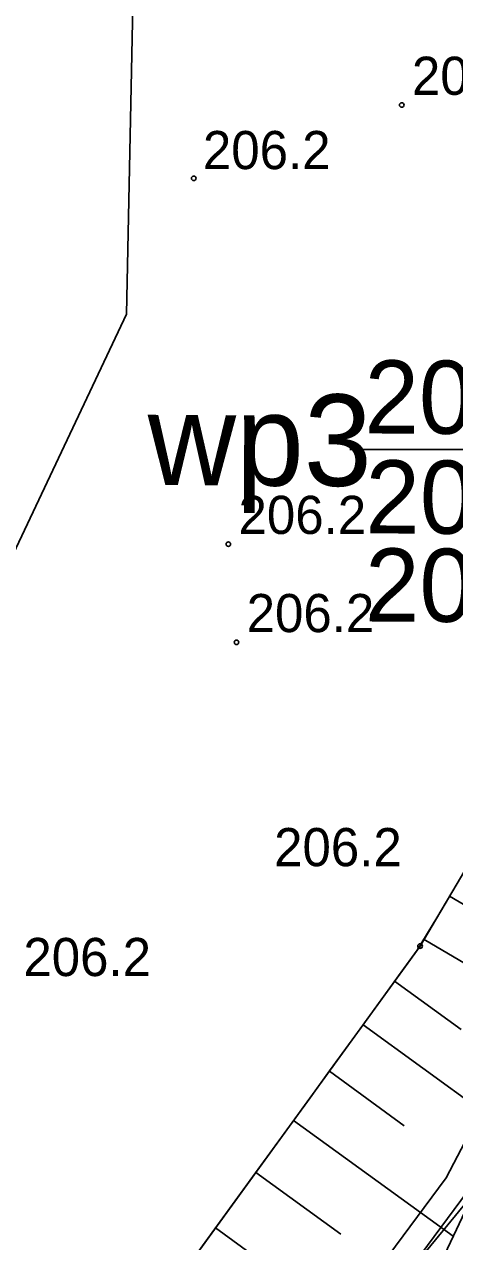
# Model space of a CAD drawing. Extents: x 6512606 to 6513006, y 6022524 to 6022728.
# Drawn here: x 6512707.15 to 6512715.61, y 6022586.93 to 6022610.86 of the extents above; entities that cross this region are included whole.
import ezdxf

# ---------------------------------------------------------------- set-up
doc = ezdxf.new("R2010")
doc.units = 0
for name, color, linetype in [('000 Inne (niezydentyfikowane)', 7, 'Continuous'), ('20', 7, 'Continuous'), ('Default', 7, 'Continuous'), ('jezdnia', 7, 'Continuous'), ('kolor_kostka_bet', 7, 'Continuous'), ('kolor_sc_rowerowa', 7, 'Continuous'), ('Level 47', 7, 'Continuous'), ('maxp_kan_deszczowa', 7, 'Continuous'), ('maxp_ramka_2', 7, 'Continuous'), ('Obszar opracowania', 7, 'Continuous'), ('pikieta naturalna', 7, 'Continuous'), ('pikieta naturalna-Atr2', 7, 'Continuous'), ('przewód elektroenergetyczny (linia)', 7, 'Continuous'), ('punkt wysokościowy naturalny', 7, 'Continuous'), ('punkt wysokościowy naturalny-Atr2', 7, 'Continuous'), ('skarpa nieumocniona', 7, 'Continuous')]:
    doc.layers.add(name, color=color, linetype=linetype)

# ---------------------------------------------------------------- blocks, each defined once
blk = doc.blocks.new('PW01')
at = {"layer": 'Default'}
blk.add_circle((0, 0), 0.45, dxfattribs=at)

msp = doc.modelspace()

# ---------------------------------------------------------------- linework, layer by layer
at = {"layer": '000 Inne (niezydentyfikowane)'}
for p, q in [((6512715.51, 6022593.72), (6512716.78, 6022592.97)), ((6512715.01, 6022592.87), (6512717.61, 6022591.33)), ((6512714.43, 6022592.05), (6512715.74, 6022591.1)), ((6512713.81, 6022591.19), (6512716.59, 6022589.17)), ((6512713.15, 6022590.28), (6512714.62, 6022589.21)), ((6512712.44, 6022589.31), (6512715.58, 6022587.04)), ((6512711.7, 6022588.29), (6512713.37, 6022587.08)), ((6512710.91, 6022587.2), (6512714.45, 6022584.63))]:
    msp.add_line(p, q, dxfattribs=at)
at = {"layer": '20'}
msp.add_line((6512719.123, 6022602.5), (6512713.546, 6022602.5), dxfattribs=at)
at = {"layer": 'jezdnia'}
msp.add_lwpolyline([(6512731.08, 6022620.65), (6512728.82, 6022611.46), (6512722.83, 6022600.42), (6512717.94, 6022592.02), (6512712.43, 6022580.37), (6512709.04, 6022573), (6512712.21, 6022570.83), (6512715.01, 6022579.3), (6512720.33, 6022590.74), (6512725.35, 6022598.98), (6512731.85, 6022610.22), (6512735.75, 6022620.3)], close=True, dxfattribs=at)
at = {"layer": 'kolor_kostka_bet'}
msp.add_arc((6512675.984, 6022609.892), 48.1, 324.6359, 332.4212, dxfattribs=at)
at = {"layer": 'kolor_sc_rowerowa'}
msp.add_arc((6512675.984, 6022609.892), 48.1, 324.6359, 332.4212, dxfattribs=at)
at = {"layer": 'maxp_kan_deszczowa'}
msp.add_lwpolyline([(6512725.335, 6022612.434), (6512724.242, 6022610.122), (6512720.701, 6022602.625), (6512720.201, 6022601.66), (6512719.972, 6022601.269), (6512719.97, 6022601.276), (6512719.518, 6022600.503), (6512718.485, 6022598.756), (6512717.786, 6022597.573), (6512717.004, 6022596.25), (6512716.459, 6022595.327), (6512716.038, 6022594.614), (6512715.257, 6022593.294), (6512714.873, 6022592.662), (6512714.556, 6022592.225), (6512713.769, 6022591.139), (6512713.152, 6022590.289), (6512712.768, 6022589.76), (6512711.747, 6022588.353), (6512710.95, 6022587.254), (6512708.754, 6022584.227)], dxfattribs=at)
at = {"layer": 'maxp_ramka_2'}
for points in [[(6512704.78, 6022573.816), (6512715.44, 6022588.183), (6512724.41, 6022605.32)], [(6512705.53, 6022573.988), (6512715.865, 6022587.917), (6512721.086, 6022597.89)]]:
    msp.add_lwpolyline(points, dxfattribs=at)
at = {"layer": 'Obszar opracowania'}
msp.add_lwpolyline([(6512710.98, 6022693.84), (6512748.35, 6022694.16), (6512798.11, 6022695.25), (6512807.47, 6022695.46), (6512809.66, 6022606.87), (6512863.71, 6022622.03), (6512875.13, 6022581.36), (6512755.22, 6022535.25), (6512691.61, 6022568.03), (6512709.16, 6022605.16)], close=True, dxfattribs=at)
at = {"layer": 'przewód elektroenergetyczny (linia)'}
msp.add_lwpolyline([(6512726.13, 6022606.96), (6512716.02, 6022587.92), (6512710.36, 6022581.04), (6512708.56, 6022578.24), (6512706.34, 6022574.34), (6512697.643, 6022555.92)], dxfattribs=at)
at = {"layer": 'skarpa nieumocniona'}
msp.add_lwpolyline([(6512728.82, 6022611.46), (6512722.83, 6022600.42), (6512717.94, 6022592.02), (6512712.43, 6022580.37), (6512701.7, 6022566.06), (6512698.57, 6022561.61), (6512695.94, 6022556.8), (6512692.31, 6022558.67), (6512695.23, 6022563.7), (6512698.61, 6022570.74), (6512708.72, 6022584.18), (6512714.93, 6022592.74), (6512720.42, 6022602.03), (6512725.72, 6022613.25), (6512727.1, 6022620.51), (6512731.08, 6022620.65)], close=True, dxfattribs=at)
msp.add_lwpolyline([(6512728.82, 6022611.46), (6512722.83, 6022600.42), (6512717.94, 6022592.02), (6512712.43, 6022580.37), (6512701.7, 6022566.06), (6512698.57, 6022561.61), (6512695.94, 6022556.8), (6512692.31, 6022558.67), (6512695.23, 6022563.7), (6512698.61, 6022570.74), (6512708.72, 6022584.18), (6512714.93, 6022592.74), (6512720.42, 6022602.03), (6512725.72, 6022613.25), (6512727.1, 6022620.51), (6512731.08, 6022620.65)], close=True, dxfattribs=at)

# ---------------------------------------------------------------- block references
at = {"layer": 'pikieta naturalna', "xscale": 0.1, "yscale": 0.10000000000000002}
for p in [(6512711.16, 6022600.64), (6512714.93, 6022592.74)]:
    msp.add_blockref('PW01', p, dxfattribs=at)
at = {"layer": 'punkt wysokościowy naturalny', "xscale": 0.1, "yscale": 0.10000000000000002}
for p in [(6512714.57, 6022609.27), (6512710.48, 6022607.83), (6512711.32, 6022598.71)]:
    msp.add_blockref('PW01', p, dxfattribs=at)

# ---------------------------------------------------------------- texts
at = {"layer": 'Level 47'}
for s, height, p in [('204,32', 1.4377, (6512713.835, 6022602.816)), ('wp3', 1.7971, (6512709.57, 6022601.802)), ('203,29', 1.4377, (6512713.853, 6022600.852)), ('202,49', 1.4377, (6512713.845, 6022599.12))]:
    msp.add_text(s, height=height, rotation=359.7281, dxfattribs=at).set_placement(p)
at = {"layer": 'pikieta naturalna-Atr2'}
for p in [(6512711.36, 6022600.84), (6512712.06, 6022594.31), (6512707.13, 6022592.15)]:
    msp.add_text('206.2', height=0.75, dxfattribs=at).set_placement(p)
at = {"layer": 'punkt wysokościowy naturalny-Atr2'}
for s, p in [('206.1', (6512714.77, 6022609.47)), ('206.2', (6512710.66, 6022608.01)), ('206.2', (6512711.52, 6022598.91))]:
    msp.add_text(s, height=0.75, dxfattribs=at).set_placement(p)

doc.saveas('drawing.dxf')
